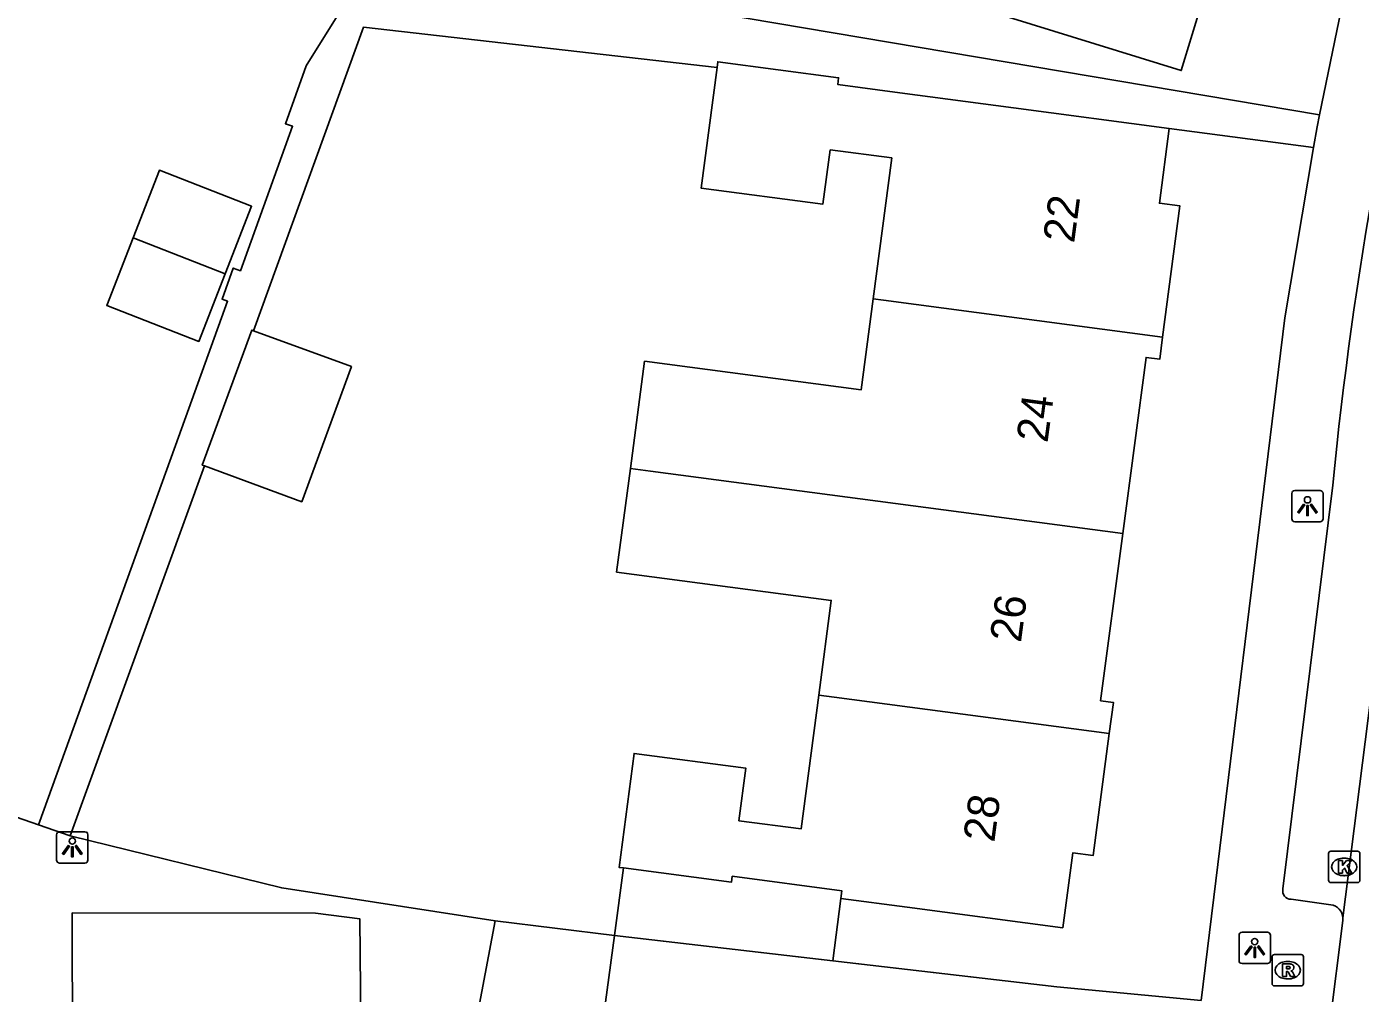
# Model space of a CAD drawing. Extents: x 159718 to 160783, y 383290 to 384030.
# Drawn here: x 160258.52 to 160300.99, y 383799.53 to 383830.33 of the extents above; entities that cross this region are included whole.
import ezdxf

# ---------------------------------------------------------------- set-up
doc = ezdxf.new("R2010")
doc.units = 0
for name, color, linetype in [('IMGEO_Kolk', 7, 'Continuous'), ('IMGEO_Lichtpunt', 7, 'Continuous'), ('IMGEO_Muur', 7, 'Continuous'), ('IMGEO_Pand', 7, 'Continuous'), ('IMGEO_Pand_nummerreeks', 7, 'Continuous'), ('IMGEO_Parkeervlak_open', 7, 'Continuous'), ('IMGEO_Rijbaan_lokaal_open', 7, 'Continuous'), ('IMGEO_Rioolput', 7, 'Continuous'), ('IMGEO_Voetpad_open', 7, 'Continuous')]:
    doc.layers.add(name, color=color, linetype=linetype)

msp = doc.modelspace()

# ---------------------------------------------------------------- linework, layer by layer
at = {"layer": 'IMGEO_Kolk'}
for p, q in [((160299.981, 383803.135), (160299.981, 383803.987)), ((160300.056, 383804.061), (160300.908, 383804.061)), ((160300.469, 383803.841), (160300.494, 383803.841)), ((160300.982, 383803.987), (160300.982, 383803.135)), ((160300.908, 383803.061), (160300.056, 383803.061)), ((160300.492, 383803.281), (160300.467, 383803.281))]:
    msp.add_line(p, q, dxfattribs=at)
for points in [[(160299.981, 383803.135), (160299.981, 383803.987)], [(160300.056, 383804.061), (160300.908, 383804.061)], [(160300.302, 383803.761), (160300.425, 383803.761), (160300.425, 383803.61), (160300.555, 383803.761), (160300.719, 383803.761), (160300.573, 383803.61), (160300.726, 383803.361), (160300.574, 383803.361), (160300.489, 383803.525), (160300.425, 383803.458), (160300.425, 383803.361), (160300.302, 383803.361), (160300.302, 383803.761)], [(160300.982, 383803.987), (160300.982, 383803.135)], [(160300.908, 383803.061), (160300.056, 383803.061)]]:
    msp.add_lwpolyline(points, dxfattribs=at)
for centre, start, end in [((160300.058, 383803.985), 91.552, 178.448), ((160300.058, 383803.985), 91.552, 178.448), ((160300.906, 383803.985), 1.552, 88.448), ((160300.906, 383803.985), 1.552, 88.448), ((160300.058, 383803.137), 181.552, 268.448), ((160300.058, 383803.137), 181.552, 268.448), ((160300.906, 383803.137), 271.552, 358.448), ((160300.906, 383803.137), 271.552, 358.448)]:
    msp.add_arc(centre, 0.0765, start, end, dxfattribs=at)
for centre, major_axis, ratio, start_param, end_param in [((160300.468, 383803.561), (-0.387, 0.002), 0.722429, 4.712389, 7.853982), ((160300.493, 383803.561), (-0.39, 0.002), 0.717154, 1.570796, 4.712389)]:
    msp.add_ellipse(centre, major_axis=major_axis, ratio=ratio, start_param=start_param, end_param=end_param, dxfattribs=at)
at = {"layer": 'IMGEO_Lichtpunt'}
for p, q in [((160298.813, 383815.457), (160298.813, 383814.65)), ((160298.813, 383815.457), (160298.813, 383814.65)), ((160299.715, 383815.552), (160298.907, 383815.552)), ((160299.715, 383815.552), (160298.907, 383815.552)), ((160299.809, 383814.65), (160299.809, 383815.457)), ((160299.809, 383814.65), (160299.809, 383815.457)), ((160298.907, 383814.556), (160299.715, 383814.556)), ((160298.907, 383814.556), (160299.715, 383814.556)), ((160260.38, 383804.68), (160259.572, 383804.68)), ((160260.38, 383804.68), (160259.572, 383804.68)), ((160259.478, 383804.585), (160259.478, 383803.778)), ((160259.478, 383804.585), (160259.478, 383803.778)), ((160260.474, 383803.778), (160260.474, 383804.585)), ((160260.474, 383803.778), (160260.474, 383804.585)), ((160259.572, 383803.684), (160260.38, 383803.684)), ((160259.572, 383803.684), (160260.38, 383803.684)), ((160297.134, 383801.383), (160297.134, 383800.576)), ((160297.134, 383801.383), (160297.134, 383800.576)), ((160298.036, 383801.478), (160297.228, 383801.478)), ((160298.036, 383801.478), (160297.228, 383801.478)), ((160298.13, 383800.576), (160298.13, 383801.383)), ((160298.13, 383800.576), (160298.13, 383801.383)), ((160297.228, 383800.482), (160298.036, 383800.482)), ((160297.228, 383800.482), (160298.036, 383800.482))]:
    msp.add_line(p, q, dxfattribs=at)
for points in [[(160299.187, 383815.121), (160299.226, 383815.093), (160299.038, 383814.831), (160299, 383814.858), (160299.187, 383815.121)], [(160299.289, 383815.073), (160299.336, 383815.073), (160299.336, 383814.751), (160299.289, 383814.751), (160299.289, 383815.073)], [(160299.399, 383815.093), (160299.437, 383815.12), (160299.624, 383814.858), (160299.585, 383814.83), (160299.399, 383815.093)], [(160259.852, 383804.249), (160259.891, 383804.221), (160259.703, 383803.959), (160259.665, 383803.986), (160259.852, 383804.249)], [(160259.954, 383804.201), (160260.001, 383804.201), (160260.001, 383803.879), (160259.954, 383803.879), (160259.954, 383804.201)], [(160260.064, 383804.221), (160260.102, 383804.248), (160260.289, 383803.986), (160260.25, 383803.958), (160260.064, 383804.221)], [(160297.508, 383801.047), (160297.547, 383801.019), (160297.359, 383800.757), (160297.321, 383800.784), (160297.508, 383801.047)], [(160297.61, 383800.999), (160297.657, 383800.999), (160297.657, 383800.677), (160297.61, 383800.677), (160297.61, 383800.999)], [(160297.72, 383801.019), (160297.758, 383801.046), (160297.945, 383800.784), (160297.906, 383800.756), (160297.72, 383801.019)]]:
    msp.add_lwpolyline(points, dxfattribs=at)
for centre in [(160299.312, 383815.255), (160259.977, 383804.383), (160297.633, 383801.181)]:
    msp.add_circle(centre, 0.0994, dxfattribs=at)
for centre, start, end in [((160298.907, 383815.457), 90, 180), ((160298.907, 383815.457), 90, 180), ((160299.715, 383815.457), 0, 90), ((160299.715, 383815.457), 0, 90), ((160298.907, 383814.65), 180, 270), ((160298.907, 383814.65), 180, 270), ((160299.715, 383814.65), 270, 0), ((160299.715, 383814.65), 270, 360), ((160259.572, 383804.585), 90, 180), ((160259.572, 383804.585), 90, 180), ((160260.38, 383804.585), 0, 90), ((160260.38, 383804.585), 0, 90), ((160259.572, 383803.778), 180, 270), ((160259.572, 383803.778), 180, 270), ((160260.38, 383803.778), 270, 0), ((160260.38, 383803.778), 270, 360), ((160297.228, 383801.383), 90, 180), ((160297.228, 383801.383), 90, 180), ((160298.036, 383801.383), 0, 90), ((160298.036, 383801.383), 0, 90), ((160297.228, 383800.576), 180, 270), ((160297.228, 383800.576), 180, 270), ((160298.036, 383800.576), 270, 0), ((160298.036, 383800.576), 270, 360)]:
    msp.add_arc(centre, 0.0946, start, end, dxfattribs=at)
at = {"layer": 'IMGEO_Muur'}
for points in [[(160273.443, 383801.846), (160266.648, 383802.891), (160259.91, 383804.552)], [(160277.248, 383801.379), (160291.326, 383799.743)]]:
    msp.add_lwpolyline(points, dxfattribs=at)
at = {"layer": 'IMGEO_Pand'}
for points in [[(160297.794, 383834.834), (160296.617, 383831.04), (160295.994, 383831.233), (160295.292, 383828.928), (160290.517, 383830.409), (160287.179, 383831.451), (160285.309, 383832.044), (160285.223, 383831.769), (160281.473, 383832.932), (160282.654, 383836.738), (160286.406, 383835.575), (160285.86, 383833.815), (160287.657, 383833.257), (160288.992, 383837.561)], [(160285.478, 383821.656), (160286.071, 383826.146), (160284.112, 383826.405), (160283.883, 383824.675), (160280.002, 383825.188), (160280.509, 383829.025)], [(160280.509, 383829.025), (160280.534, 383829.212), (160284.38, 383828.704), (160284.352, 383828.492), (160286.328, 383828.218), (160289.954, 383827.739), (160294.91, 383827.084)], [(160294.699, 383820.438), (160295.251, 383824.617), (160294.596, 383824.704), (160294.91, 383827.084)], [(160261.913, 383823.599), (160262.753, 383825.753), (160265.688, 383824.609), (160264.848, 383822.455)], [(160264.848, 383822.455), (160264.008, 383820.3), (160261.073, 383821.444), (160261.913, 383823.599)], [(160264.848, 383822.455), (160261.913, 383823.599)], [(160277.749, 383816.251), (160278.2, 383819.67), (160285.095, 383818.759), (160285.478, 383821.656)], [(160294.699, 383820.438), (160285.807, 383821.612), (160285.478, 383821.656)], [(160265.747, 383820.644), (160265.693, 383820.664), (160264.114, 383816.36), (160264.184, 383816.334)], [(160264.184, 383816.334), (160267.287, 383815.196), (160268.866, 383819.499), (160265.747, 383820.644)], [(160293.429, 383814.18), (160294.17, 383819.791), (160294.606, 383819.734), (160294.699, 383820.438)], [(160283.749, 383809.033), (160284.147, 383812.048), (160277.313, 383812.951), (160277.749, 383816.251)], [(160293.429, 383814.18), (160278.392, 383816.166), (160277.749, 383816.251)], [(160293, 383807.811), (160293.131, 383808.799), (160292.725, 383808.852), (160293.429, 383814.18)], [(160283.749, 383809.033), (160283.185, 383804.769), (160281.206, 383805.03), (160281.428, 383806.706), (160277.867, 383807.176), (160277.388, 383803.545), (160277.527, 383803.527)], [(160293, 383807.811), (160284.241, 383808.968), (160283.749, 383809.033)], [(160284.451, 383802.557), (160286.564, 383802.278), (160291.52, 383801.623), (160291.835, 383804.005), (160292.486, 383803.919), (160293, 383807.811)], [(160277.527, 383803.527), (160277.248, 383801.379)], [(160277.527, 383803.527), (160280.967, 383803.072), (160280.992, 383803.264), (160284.483, 383802.803), (160284.451, 383802.557)], [(160284.193, 383800.572), (160284.451, 383802.557)], [(160284.193, 383800.572), (160277.248, 383801.379)]]:
    msp.add_lwpolyline(points, dxfattribs=at)
at = {"layer": 'IMGEO_Parkeervlak_open'}
msp.add_lwpolyline([(160273.443, 383801.846), (160277.248, 383801.379)], dxfattribs=at)
at = {"layer": 'IMGEO_Rijbaan_lokaal_open'}
for points in [[(160303.029, 383822.356), (160300.44, 383801.933)], [(160300.44, 383801.933), (160300.437, 383801.854), (160300.025, 383798.566)]]:
    msp.add_lwpolyline(points, dxfattribs=at)
at = {"layer": 'IMGEO_Rioolput'}
for p, q in [((160298.184, 383799.844), (160298.184, 383800.696)), ((160298.259, 383800.77), (160299.111, 383800.77)), ((160298.672, 383800.55), (160298.697, 383800.55)), ((160299.185, 383800.696), (160299.185, 383799.844)), ((160298.695, 383799.99), (160298.67, 383799.99)), ((160299.111, 383799.77), (160298.259, 383799.77))]:
    msp.add_line(p, q, dxfattribs=at)
for points in [[(160298.184, 383799.844), (160298.184, 383800.696)], [(160298.259, 383800.77), (160299.111, 383800.77)], [(160298.773, 383800.468), (160298.521, 383800.47), (160298.521, 383800.07)], [(160298.699, 383800.389), (160298.645, 383800.389), (160298.645, 383800.308)], [(160299.185, 383800.696), (160299.185, 383799.844)], [(160298.521, 383800.07), (160298.645, 383800.07), (160298.645, 383800.232), (160298.656, 383800.232)], [(160298.645, 383800.308), (160298.697, 383800.308)], [(160298.703, 383800.203), (160298.774, 383800.07), (160298.914, 383800.07), (160298.849, 383800.196)], [(160299.111, 383799.77), (160298.259, 383799.77)]]:
    msp.add_lwpolyline(points, dxfattribs=at)
for centre, radius, start, end in [((160298.261, 383800.694), 0.0765, 91.552, 178.448), ((160298.261, 383800.694), 0.0765, 91.552, 178.448), ((160298.705, 383800.293), 0.0964, 77.0061, 93.1865), ((160298.719, 383800.35), 0.0378, 276.6634, 79.6772), ((160298.772, 383800.358), 0.109, 350.3612, 89.416), ((160299.109, 383800.694), 0.0765, 1.552, 88.448), ((160299.109, 383800.694), 0.0765, 1.552, 88.448), ((160298.655, 383800.179), 0.0533, 26.0293, 88.6989), ((160298.681, 383800.497), 0.19, 274.7715, 282.9687), ((160298.77, 383800.358), 0.112, 277.5842, 350.9817), ((160298.754, 383800.143), 0.108, 29.5134, 73.7905), ((160298.261, 383799.846), 0.0765, 181.552, 268.448), ((160298.261, 383799.846), 0.0765, 181.552, 268.448), ((160299.109, 383799.846), 0.0765, 271.552, 358.448), ((160299.109, 383799.846), 0.0765, 271.552, 358.448)]:
    msp.add_arc(centre, radius, start, end, dxfattribs=at)
for centre, major_axis, ratio, start_param, end_param in [((160298.671, 383800.27), (-0.387, 0.002), 0.722429, 4.712389, 7.853982), ((160298.696, 383800.27), (-0.39, 0.002), 0.717154, 1.570796, 4.712389)]:
    msp.add_ellipse(centre, major_axis=major_axis, ratio=ratio, start_param=start_param, end_param=end_param, dxfattribs=at)
at = {"layer": 'IMGEO_Voetpad_open'}
for points in [[(160299.695, 383827.524), (160274.199, 383831.836), (160276.906, 383839.769), (160277.732, 383842.191), (160277.213, 383842.441), (160275.574, 383839.039), (160273.933, 383838.576), (160271.684, 383836.083), (160269.373, 383832.88), (160268.431, 383831.362), (160268.729, 383831.177), (160267.428, 383829.08), (160266.763, 383827.237), (160266.992, 383827.155), (160265.334, 383822.555), (160265.104, 383822.638), (160264.747, 383821.645), (160264.922, 383821.582), (160263.264, 383816.983), (160258.906, 383804.9)], [(160299.695, 383827.524), (160300.866, 383833.19)], [(160265.747, 383820.644), (160269.255, 383830.317), (160280.509, 383829.025)], [(160299.503, 383826.477), (160299.616, 383827.142), (160299.695, 383827.524)], [(160294.91, 383827.084), (160299.503, 383826.477)], [(160299.503, 383826.477), (160298.586, 383821.053), (160295.931, 383799.306)], [(160259.91, 383804.552), (160264.184, 383816.334)], [(160298.53, 383802.859), (160300.118, 383815.726)], [(160249.41, 383810.281), (160258.204, 383805.144), (160258.906, 383804.9)], [(160258.906, 383804.9), (160259.91, 383804.552)], [(160259.91, 383804.552), (160266.648, 383802.891), (160273.443, 383801.846)], [(160300.055, 383802.357), (160298.792, 383802.53)], [(160269.174, 383797.443), (160269.138, 383801.904), (160267.722, 383802.088), (160259.974, 383802.096), (160259.984, 383797.685)], [(160273.443, 383801.846), (160272.599, 383797.34)], [(160277.248, 383801.379), (160276.782, 383797.912)], [(160295.931, 383799.306), (160291.326, 383799.743), (160284.193, 383800.572)]]:
    msp.add_lwpolyline(points, dxfattribs=at)
for centre, radius, start, end in [((160420.789, 383803.998), 121.239, 164.99923, 174.44906), ((160298.799, 383802.804), 0.275, 168.5464, 268.5179), ((160299.99, 383801.911), 0.451, 2.7904, 81.6897)]:
    msp.add_arc(centre, radius, start, end, dxfattribs=at)

# ---------------------------------------------------------------- texts
at = {"layer": 'IMGEO_Pand_nummerreeks'}
for s, rotation, p in [('22', 82.4142, (160291.879, 383823.412)), ('24', 82.416, (160291.032, 383817.05)), ('26', 82.416, (160290.185, 383810.685)), ('28', 82.4142, (160289.337, 383804.322))]:
    msp.add_text(s, height=1, rotation=rotation, dxfattribs=at).set_placement(p)

doc.saveas('drawing.dxf')
